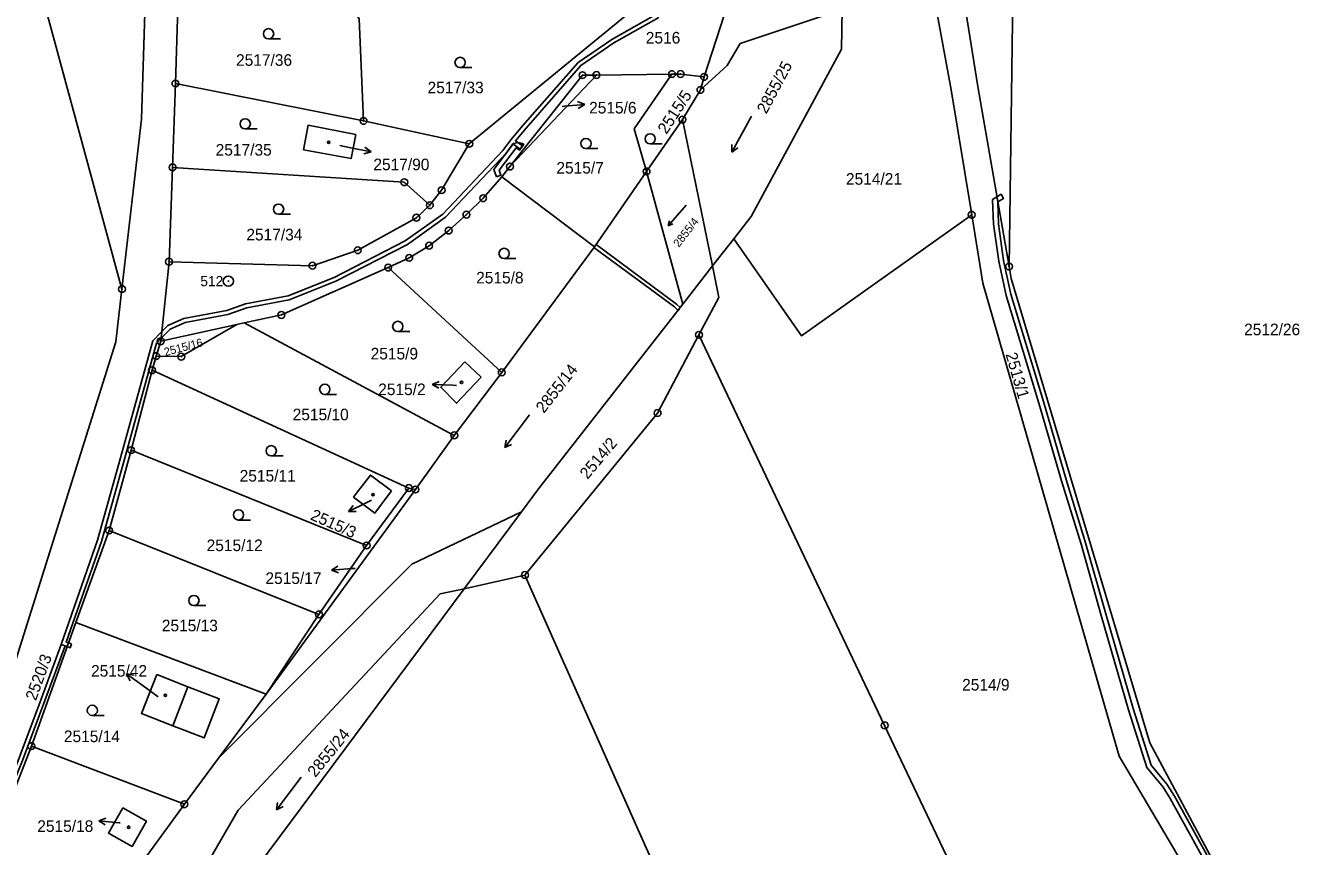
# Model space of a CAD drawing. Extents: x -562167 to -556918, y -1077891 to -1070763.
# Drawn here: x -558963 to -558776.2, y -1074203.2 to -1074082.9 of the extents above; entities that cross this region are included whole.
import ezdxf

# ---------------------------------------------------------------- set-up
doc = ezdxf.new("R2010")
doc.units = 0
for name, color, linetype in [('Hranice parcel', 7, 'Continuous'), ('Parcelní čísla', 7, 'Continuous'), ('Pop  PČ popisy', 7, 'Continuous'), ('Vnitřní kresba', 7, 'Continuous'), ('Věcná břemena k části', 7, 'Continuous'), ('Značky bodu BP', 7, 'Continuous'), ('Značky budov', 7, 'Continuous'), ('Značky kultur', 7, 'Continuous')]:
    doc.layers.add(name, color=color, linetype=linetype)

msp = doc.modelspace()

# ---------------------------------------------------------------- linework, layer by layer
at = {"layer": 'Hranice parcel'}
for p, q in [((-559018.51, -1073864.81), (-558948.83, -1074121.52)), ((-558817.44, -1074020.27), (-558818.78, -1074118.21)), ((-558940.58, -1074077.49), (-558940.99, -1074091.37)), ((-558897.92, -1074100.22), (-558871.78, -1074078.76)), ((-558891.95, -1074103.55), (-558879.28, -1074090.13)), ((-558868.22, -1074090), (-558879.28, -1074090.13)), ((-558864.03, -1074092.31), (-558863.49, -1074090.4)), ((-558940.99, -1074091.37), (-558941.42, -1074103.67)), ((-558913.42, -1074096.85), (-558940.99, -1074091.37)), ((-558866.67, -1074096.67), (-558864.03, -1074092.31)), ((-558913.42, -1074096.85), (-558897.92, -1074100.22)), ((-558871.93, -1074104.27), (-558866.67, -1074096.67)), ((-558862.25, -1074118.12), (-558866.67, -1074096.67)), ((-558941.42, -1074103.67), (-558941.93, -1074117.5)), ((-558891.95, -1074103.55), (-558893.13, -1074105.04)), ((-558871.93, -1074104.27), (-558879.57, -1074115.33)), ((-558871.93, -1074104.27), (-558866.63, -1074123.74)), ((-558893.13, -1074105.04), (-558879.57, -1074115.33)), ((-558893.15, -1074133.73), (-558879.57, -1074115.33)), ((-558862.25, -1074118.12), (-558859.16, -1074114.16)), ((-558941.93, -1074117.5), (-558943.16, -1074129.17)), ((-558909.81, -1074118.36), (-558893.15, -1074133.73)), ((-558862.25, -1074118.12), (-558866.63, -1074123.74)), ((-558861.34, -1074122.74), (-558862.25, -1074118.12)), ((-558864.25, -1074128.22), (-558861.34, -1074122.74)), ((-558931.98, -1074126.71), (-558943.16, -1074129.17)), ((-558930.93, -1074126.48), (-558931.98, -1074126.71)), ((-558930.93, -1074126.48), (-558900.12, -1074142.96)), ((-558943.16, -1074129.17), (-558943.81, -1074131.34)), ((-558943.81, -1074131.34), (-558944.43, -1074133.41)), ((-558944.43, -1074133.41), (-558947.49, -1074145.13)), ((-558944.43, -1074133.41), (-558906.78, -1074150.69)), ((-558900.12, -1074142.96), (-558893.15, -1074133.73)), ((-558905.81, -1074150.9), (-558900.12, -1074142.96)), ((-558947.49, -1074145.13), (-558950.72, -1074156.91)), ((-558947.49, -1074145.13), (-558912.97, -1074159.11)), ((-558905.81, -1074150.9), (-558927.7, -1074180.93)), ((-558912.97, -1074159.11), (-558906.78, -1074150.69)), ((-558906.78, -1074150.69), (-558905.81, -1074150.9)), ((-558890.26, -1074154.16), (-558898.65, -1074165.44)), ((-558950.72, -1074156.91), (-558955.62, -1074170.4)), ((-558950.72, -1074156.91), (-558919.96, -1074169.22)), ((-558919.96, -1074169.22), (-558912.97, -1074159.11)), ((-558898.65, -1074165.44), (-558889.76, -1074163.44)), ((-558858.5, -1074233.67), (-558889.76, -1074163.44)), ((-558927.7, -1074180.93), (-558919.96, -1074169.22)), ((-558955.62, -1074170.4), (-558962.11, -1074188.52)), ((-558955.62, -1074170.4), (-558927.7, -1074180.93)), ((-558934.67, -1074190.3), (-558927.7, -1074180.93)), ((-558969.48, -1074207.43), (-558962.11, -1074188.52)), ((-558962.11, -1074188.52), (-558939.68, -1074197.04)), ((-558939.68, -1074197.04), (-558934.67, -1074190.3)), ((-558939.68, -1074197.04), (-558953, -1074215.32))]:
    msp.add_line(p, q, dxfattribs=at)
for points in [[(-558818.78, -1074118.21), (-558823.39, -1074091.83), (-558829.67, -1074052.39), (-558839.43, -1074021.91)], [(-558940.66, -1074024.97), (-558944.81, -1074059.27), (-558945.99, -1074096.59), (-558948.83, -1074121.52)], [(-558859.79, -1074030), (-558860.01, -1074045.43), (-558860.34, -1074070.04), (-558860.5, -1074081.2), (-558863.49, -1074090.4)], [(-558835.05, -1074051.28), (-558834.38, -1074053.73), (-558827.28, -1074092.32), (-558824.26, -1074110.62)], [(-558915.01, -1074080.44), (-558914.05, -1074081.9), (-558913.42, -1074096.85)], [(-558864.03, -1074092.31), (-558860.11, -1074088.72), (-558858.23, -1074085.51), (-558843.25, -1074080.54)], [(-558859.16, -1074114.16), (-558856.6, -1074110.89), (-558843.35, -1074086.36), (-558843.25, -1074080.54)], [(-558879.28, -1074090.13), (-558881.31, -1074090.15), (-558891.95, -1074103.55)], [(-558868.22, -1074090), (-558873.73, -1074098.01), (-558871.93, -1074104.27)], [(-558863.49, -1074090.4), (-558866.95, -1074089.99), (-558868.22, -1074090)], [(-558914.53, -1074098.84), (-558915.24, -1074102.37), (-558922.22, -1074101.08), (-558921.55, -1074097.5), (-558914.53, -1074098.84)], [(-558903.69, -1074109.22), (-558901.97, -1074107.01), (-558897.92, -1074100.22)], [(-558903.69, -1074109.22), (-558907.45, -1074105.85), (-558941.42, -1074103.67)], [(-558893.13, -1074105.04), (-558895.88, -1074108.19), (-558898.33, -1074110.6), (-558900.94, -1074112.93), (-558903.81, -1074115.15), (-558906.72, -1074116.93), (-558909.81, -1074118.36)], [(-558941.93, -1074117.5), (-558920.91, -1074118.09), (-558914.26, -1074115.82), (-558905.68, -1074111.05), (-558903.69, -1074109.22)], [(-558824.26, -1074110.62), (-558849.2, -1074128.39), (-558859.16, -1074114.16)], [(-558824.26, -1074110.62), (-558822.61, -1074120.65), (-558802.63, -1074190.02), (-558790.51, -1074210.52)], [(-558909.81, -1074118.36), (-558925.47, -1074125.31), (-558930.93, -1074126.48)], [(-558787.16, -1074208.59), (-558798.16, -1074188.05), (-558818.47, -1074119.98), (-558818.78, -1074118.21)], [(-558948.83, -1074121.52), (-558949.71, -1074129.25), (-558965.92, -1074180.72)], [(-558866.63, -1074123.74), (-558887.75, -1074150.78), (-558890.26, -1074154.16)], [(-558931.98, -1074126.71), (-558940.14, -1074131.42), (-558943.81, -1074131.34)], [(-558889.76, -1074163.44), (-558870.32, -1074139.69), (-558864.25, -1074128.22)], [(-558811.28, -1074239.67), (-558837.03, -1074185.48), (-558864.25, -1074128.22)], [(-558898.59, -1074132.16), (-558902.11, -1074135.9), (-558899.79, -1074138.25), (-558896.18, -1074134.43), (-558898.59, -1074132.16)], [(-558909.31, -1074151.1), (-558912.41, -1074148.78), (-558914.29, -1074151.23), (-558914.87, -1074152.02), (-558911.78, -1074154.37), (-558909.31, -1074151.1)], [(-558890.26, -1074154.16), (-558906.33, -1074161.84), (-558934.67, -1074190.3)], [(-558940.76, -1074222.44), (-558942.82, -1074216.98), (-558931.82, -1074197.9), (-558902.19, -1074166.18), (-558898.65, -1074165.44)], [(-558898.65, -1074165.44), (-558938.47, -1074219), (-558940.76, -1074222.44)], [(-558943.72, -1074178.02), (-558939.17, -1074179.81), (-558934.56, -1074181.61), (-558936.8, -1074187.33), (-558941.37, -1074185.55), (-558945.96, -1074183.75), (-558943.72, -1074178.02)], [(-558948.69, -1074197.56), (-558950.82, -1074201.28), (-558947.33, -1074203.23), (-558945.26, -1074199.52), (-558948.69, -1074197.56)]]:
    msp.add_lwpolyline(points, dxfattribs=at)
at = {"layer": 'Pop  PČ popisy'}
for p, q in [((-558884.29, -1074094.72), (-558883.98, -1074094.69)), ((-558883.98, -1074094.69), (-558880.99, -1074094.43)), ((-558880.99, -1074094.43), (-558882.03, -1074094.02)), ((-558880.99, -1074094.43), (-558881.94, -1074095.02)), ((-558916.89, -1074100.48), (-558915.27, -1074100.8)), ((-558915.27, -1074100.8), (-558912.32, -1074101.37)), ((-558912.32, -1074101.37), (-558913.4, -1074101.67)), ((-558912.32, -1074101.37), (-558913.21, -1074100.69)), ((-558903.35, -1074135.51), (-558902.33, -1074135.04)), ((-558900.35, -1074135.61), (-558903.35, -1074135.51)), ((-558903.35, -1074135.51), (-558902.37, -1074136.04)), ((-558899.79, -1074135.63), (-558900.35, -1074135.61)), ((-558912.94, -1074152.8), (-558915.64, -1074154.12)), ((-558912.24, -1074152.45), (-558912.94, -1074152.8)), ((-558915.64, -1074154.12), (-558914.96, -1074153.23)), ((-558915.64, -1074154.12), (-558914.52, -1074154.13)), ((-558918.14, -1074162.71), (-558917.18, -1074162.14)), ((-558915.15, -1074162.5), (-558918.14, -1074162.71)), ((-558918.14, -1074162.71), (-558917.11, -1074163.14)), ((-558914.66, -1074162.47), (-558915.15, -1074162.5)), ((-558945.74, -1074179.7), (-558948.17, -1074177.94)), ((-558948.17, -1074177.94), (-558947.06, -1074178.12)), ((-558948.17, -1074177.94), (-558947.65, -1074178.93)), ((-558943.55, -1074181.28), (-558945.74, -1074179.7)), ((-558952.23, -1074199.49), (-558951.19, -1074199.08)), ((-558949.24, -1074199.75), (-558952.23, -1074199.49)), ((-558952.23, -1074199.49), (-558951.28, -1074200.07)), ((-558949.09, -1074199.77), (-558949.24, -1074199.75))]:
    msp.add_line(p, q, dxfattribs=at)
at = {"layer": 'Vnitřní kresba'}
msp.add_line((-558939.17, -1074179.81), (-558941.37, -1074185.55), dxfattribs=at)
at = {"layer": 'Věcná břemena k části'}
for points in [[(-558870.47, -1074081.19), (-558877.03, -1074084.92), (-558881.97, -1074088.27), (-558890.06, -1074097.52), (-558891.83, -1074099.64), (-558892.98, -1074101.19), (-558901.82, -1074110.51), (-558907.3, -1074114.45), (-558917.71, -1074119.8), (-558924.46, -1074122.5), (-558930.71, -1074123.67), (-558933.45, -1074124.67), (-558939.75, -1074125.85), (-558942.09, -1074126.87), (-558943.02, -1074127.8), (-558944.3, -1074129.1), (-558949.28, -1074147.15), (-558952.43, -1074158.34), (-558957.75, -1074173.64), (-558956.88, -1074173.93), (-558956.68, -1074173.36), (-558956.99, -1074173.26), (-558951.85, -1074158.52), (-558948.7, -1074147.31), (-558943.76, -1074129.42), (-558943.12, -1074128.76), (-558941.75, -1074127.37), (-558939.57, -1074126.43), (-558933.29, -1074125.25), (-558930.55, -1074124.25), (-558924.3, -1074123.08), (-558917.47, -1074120.34), (-558906.98, -1074114.97), (-558901.42, -1074110.97), (-558892.52, -1074101.57), (-558891.52, -1074100.24), (-558890.63, -1074100.86), (-558890.75, -1074101.01), (-558890.56, -1074101.16), (-558889.91, -1074100.33), (-558890.11, -1074100.19), (-558890.26, -1074100.39), (-558891.15, -1074099.77), (-558889.6, -1074097.9), (-558881.57, -1074088.73), (-558876.71, -1074085.42), (-558870.15, -1074081.69)], [(-558787.91, -1074207.92), (-558794.56, -1074195.86), (-558795.66, -1074194.12), (-558797.95, -1074191.31), (-558800.58, -1074182.99), (-558804.61, -1074169.15), (-558807.56, -1074158.73), (-558810.44, -1074149.43), (-558813.74, -1074138.02), (-558817.02, -1074127.24), (-558818.51, -1074122.27), (-558819.58, -1074117.3), (-558820.35, -1074111.93), (-558820.44, -1074108.74), (-558820.57, -1074107.99), (-558821.21, -1074108.39), (-558821.05, -1074111.99), (-558820.28, -1074117.42), (-558819.19, -1074122.45), (-558817.69, -1074127.44), (-558814.42, -1074138.22), (-558811.1, -1074149.63), (-558808.24, -1074158.93), (-558805.29, -1074169.35), (-558801.26, -1074183.19), (-558798.57, -1074191.65), (-558796.22, -1074194.54), (-558795.16, -1074196.22), (-558788.49, -1074208.3)]]:
    msp.add_lwpolyline(points, dxfattribs=at)
for points in [[(-558893.93, -1074105.05), (-558893.27, -1074104.83), (-558893.52, -1074104.1), (-558891.04, -1074100.8), (-558890.6, -1074101.11), (-558889.95, -1074100.33), (-558890.14, -1074100.17), (-558890.75, -1074100.03), (-558891.44, -1074100.16), (-558894.3, -1074103.98)], [(-558819.95, -1074107.62), (-558820.57, -1074107.99), (-558820.44, -1074108.74), (-558819.59, -1074108.22)], [(-558879.33, -1074114.99), (-558879.57, -1074115.33), (-558879.64, -1074115.43), (-558867.85, -1074124.13), (-558867.32, -1074124.63), (-558867.01, -1074124.23), (-558867.53, -1074123.75)], [(-558956.22, -1074173.52), (-558956.68, -1074173.36), (-558956.88, -1074173.93), (-558956.41, -1074174.09)], [(-558965.71, -1074194.74), (-558969.65, -1074204.91), (-558971.09, -1074208.7), (-558970.11, -1074209.07), (-558969.89, -1074208.5), (-558970.31, -1074208.34), (-558969.19, -1074205.39), (-558968.74, -1074205.53), (-558968.52, -1074204.97), (-558968.97, -1074204.83), (-558965.15, -1074194.96), (-558963.4, -1074190.61), (-558960.12, -1074181.85), (-558957.16, -1074173.84), (-558957.75, -1074173.64), (-558960.68, -1074181.65), (-558963.96, -1074190.39)]]:
    msp.add_lwpolyline(points, close=True, dxfattribs=at)
at = {"layer": 'Značky bodu BP'}
for centre, radius in [((-558940.99, -1074091.37), 0.5), ((-558881.31, -1074090.15), 0.5), ((-558881.31, -1074090.15), 0.0303), ((-558879.28, -1074090.13), 0.5), ((-558879.28, -1074090.13), 0.0303), ((-558868.22, -1074090), 0.5), ((-558868.22, -1074090), 0.0303), ((-558866.95, -1074089.99), 0.5), ((-558866.95, -1074089.99), 0.0303), ((-558863.49, -1074090.4), 0.5), ((-558863.49, -1074090.4), 0.0303), ((-558940.99, -1074091.37), 0.0303), ((-558864.03, -1074092.31), 0.5), ((-558864.03, -1074092.31), 0.0303), ((-558913.42, -1074096.85), 0.5), ((-558913.42, -1074096.85), 0.0303), ((-558866.67, -1074096.67), 0.5), ((-558866.67, -1074096.67), 0.0303), ((-558897.92, -1074100.22), 0.5), ((-558897.92, -1074100.22), 0.0303), ((-558941.42, -1074103.67), 0.5), ((-558941.42, -1074103.67), 0.0303), ((-558891.95, -1074103.55), 0.5), ((-558891.95, -1074103.55), 0.0303), ((-558871.93, -1074104.27), 0.5), ((-558871.93, -1074104.27), 0.0303), ((-558907.45, -1074105.85), 0.5), ((-558907.45, -1074105.85), 0.0303), ((-558901.97, -1074107.01), 0.5), ((-558901.97, -1074107.01), 0.0303), ((-558895.88, -1074108.19), 0.5), ((-558903.69, -1074109.22), 0.5), ((-558903.69, -1074109.22), 0.0303), ((-558895.88, -1074108.19), 0.0303), ((-558905.68, -1074111.05), 0.5), ((-558905.68, -1074111.05), 0.0303), ((-558898.33, -1074110.6), 0.5), ((-558898.33, -1074110.6), 0.0303), ((-558824.26, -1074110.62), 0.5), ((-558824.26, -1074110.62), 0.0303), ((-558900.94, -1074112.93), 0.5), ((-558900.94, -1074112.93), 0.0303), ((-558914.26, -1074115.82), 0.5), ((-558903.81, -1074115.15), 0.5), ((-558903.81, -1074115.15), 0.0303), ((-558941.93, -1074117.5), 0.5), ((-558914.26, -1074115.82), 0.0303), ((-558906.72, -1074116.93), 0.5), ((-558906.72, -1074116.93), 0.0303), ((-558941.93, -1074117.5), 0.0303), ((-558920.91, -1074118.09), 0.5), ((-558920.91, -1074118.09), 0.0303), ((-558909.81, -1074118.36), 0.5), ((-558909.81, -1074118.36), 0.0303), ((-558818.78, -1074118.21), 0.5), ((-558818.78, -1074118.21), 0.0303), ((-558948.83, -1074121.52), 0.5), ((-558933.24, -1074120.35), 0.75), ((-558933.24, -1074120.35), 0.03), ((-558948.83, -1074121.52), 0.0303), ((-558925.47, -1074125.31), 0.5), ((-558925.47, -1074125.31), 0.0303), ((-558864.25, -1074128.22), 0.5), ((-558864.25, -1074128.22), 0.0303), ((-558943.16, -1074129.17), 0.5), ((-558943.16, -1074129.17), 0.0303), ((-558943.81, -1074131.34), 0.5), ((-558943.81, -1074131.34), 0.0303), ((-558940.14, -1074131.42), 0.5), ((-558940.14, -1074131.42), 0.0303), ((-558944.43, -1074133.41), 0.5), ((-558944.43, -1074133.41), 0.0303), ((-558893.15, -1074133.73), 0.5), ((-558893.15, -1074133.73), 0.0303), ((-558870.32, -1074139.69), 0.5), ((-558870.32, -1074139.69), 0.0303), ((-558900.12, -1074142.96), 0.5), ((-558900.12, -1074142.96), 0.0303), ((-558947.49, -1074145.13), 0.5), ((-558947.49, -1074145.13), 0.0303), ((-558906.78, -1074150.69), 0.5), ((-558906.78, -1074150.69), 0.0303), ((-558905.81, -1074150.9), 0.5), ((-558905.81, -1074150.9), 0.0303), ((-558950.72, -1074156.91), 0.5), ((-558950.72, -1074156.91), 0.0303), ((-558912.97, -1074159.11), 0.5), ((-558912.97, -1074159.11), 0.0303), ((-558889.76, -1074163.44), 0.5), ((-558889.76, -1074163.44), 0.0303), ((-558919.96, -1074169.22), 0.5), ((-558919.96, -1074169.22), 0.0303), ((-558837.03, -1074185.48), 0.5), ((-558837.03, -1074185.48), 0.0303), ((-558962.11, -1074188.52), 0.5), ((-558962.11, -1074188.52), 0.0303), ((-558939.68, -1074197.04), 0.5), ((-558939.68, -1074197.04), 0.0303)]:
    msp.add_circle(centre, radius, dxfattribs=at)
at = {"layer": 'Značky budov'}
for centre in [(-558918.54, -1074099.98), (-558899.06, -1074135.2), (-558912.03, -1074151.66), (-558942.46, -1074181.07), (-558947.87, -1074200.41)]:
    msp.add_circle(centre, 0.175, dxfattribs=at)
at = {"layer": 'Značky kultur'}
for p, q in [((-558927.34, -1074084.83), (-558925.59, -1074084.83)), ((-558899.27, -1074089.03), (-558897.52, -1074089.03)), ((-558856.54, -1074096.18), (-558859.45, -1074101.43)), ((-558930.76, -1074098.04), (-558929.01, -1074098.04)), ((-558871.4, -1074100.24), (-558869.65, -1074100.24)), ((-558859.45, -1074101.43), (-558859.42, -1074100.33)), ((-558880.81, -1074100.92), (-558879.06, -1074100.92)), ((-558859.45, -1074101.43), (-558858.54, -1074100.81)), ((-558866.13, -1074109.2), (-558868.77, -1074112.23)), ((-558925.87, -1074110.54), (-558924.12, -1074110.54)), ((-558868.77, -1074112.23), (-558868.59, -1074111.52)), ((-558868.77, -1074112.23), (-558868.09, -1074111.96)), ((-558892.82, -1074117.03), (-558891.07, -1074117.03)), ((-558908.4, -1074127.74), (-558906.65, -1074127.74)), ((-558919.11, -1074136.96), (-558917.36, -1074136.96)), ((-558889.09, -1074139.97), (-558892.7, -1074144.76)), ((-558892.7, -1074144.76), (-558892.52, -1074143.68)), ((-558892.7, -1074144.76), (-558891.71, -1074144.29)), ((-558926.95, -1074145.97), (-558925.2, -1074145.97)), ((-558931.75, -1074155.38), (-558930, -1074155.38)), ((-558938.29, -1074167.92), (-558936.54, -1074167.92)), ((-558953.18, -1074184.03), (-558951.43, -1074184.03)), ((-558922.58, -1074193.07), (-558926.19, -1074197.86)), ((-558926.19, -1074197.86), (-558926.01, -1074196.78)), ((-558926.19, -1074197.86), (-558925.2, -1074197.39))]:
    msp.add_line(p, q, dxfattribs=at)
for centre in [(-558927.34, -1074084.08), (-558899.27, -1074088.28), (-558930.76, -1074097.29), (-558880.81, -1074100.17), (-558871.4, -1074099.49), (-558925.87, -1074109.79), (-558892.82, -1074116.28), (-558908.4, -1074126.99), (-558919.11, -1074136.21), (-558926.95, -1074145.22), (-558931.75, -1074154.63), (-558938.29, -1074167.17), (-558953.18, -1074183.28)]:
    msp.add_circle(centre, 0.75, dxfattribs=at)

# ---------------------------------------------------------------- texts
at = {"layer": 'Parcelní čísla'}
for s, p in [('2516', (-558872.04, -1074085.51)), ('2517/36', (-558932.11, -1074088.78)), ('2517/33', (-558904.03, -1074092.81)), ('2515/6', (-558880.35, -1074095.77)), ('2517/35', (-558935.1, -1074101.95)), ('2517/90', (-558911.98, -1074104.09)), ('2515/7', (-558885.15, -1074104.58)), ('2514/21', (-558842.7, -1074106.21)), ('2517/34', (-558930.6, -1074114.38)), ('2515/8', (-558896.91, -1074120.69)), ('2512/26', (-558784.33, -1074128.28)), ('2515/9', (-558912.38, -1074131.83)), ('2515/2', (-558911.27, -1074137.06)), ('2515/10', (-558923.81, -1074140.75)), ('2515/11', (-558931.58, -1074149.74)), ('2515/12', (-558936.42, -1074159.93)), ('2515/17', (-558927.8, -1074164.75)), ('2515/13', (-558942.99, -1074171.69)), ('2515/42', (-558953.37, -1074178.34)), ('2514/9', (-558825.67, -1074180.37)), ('2515/14', (-558957.35, -1074187.94)), ('2515/18', (-558961.25, -1074201.1))]:
    msp.add_text(s, height=1.7, dxfattribs=at).set_placement(p)
for s, height, rotation, p in [('2855/25', 1.7, 62, (-558854.37, -1074095.94)), ('2515/5', 1.7, 57, (-558869, -1074098.91)), ('2855/4', 1.19, 52, (-558867.19, -1074115.47)), ('2515/16', 1.2, 15, (-558942.49, -1074131.36)), ('2513/1', 1.7, 286, (-558819.32, -1074131.07)), ('2855/14', 1.7, 52, (-558886.98, -1074139.82)), ('2514/2', 1.7, 50, (-558880.58, -1074149.5)), ('2515/3', 1.7, 336, (-558921.33, -1074155.25)), ('2520/3', 1.7, 70, (-558961.45, -1074181.96)), ('2855/24', 1.7, 51, (-558920.48, -1074193.21))]:
    msp.add_text(s, height=height, rotation=rotation, dxfattribs=at).set_placement(p)
at = {"layer": 'Značky bodu BP'}
msp.add_text('512', height=1.5, dxfattribs=at).set_placement((-558937.34, -1074121.1))

doc.saveas('drawing.dxf')
